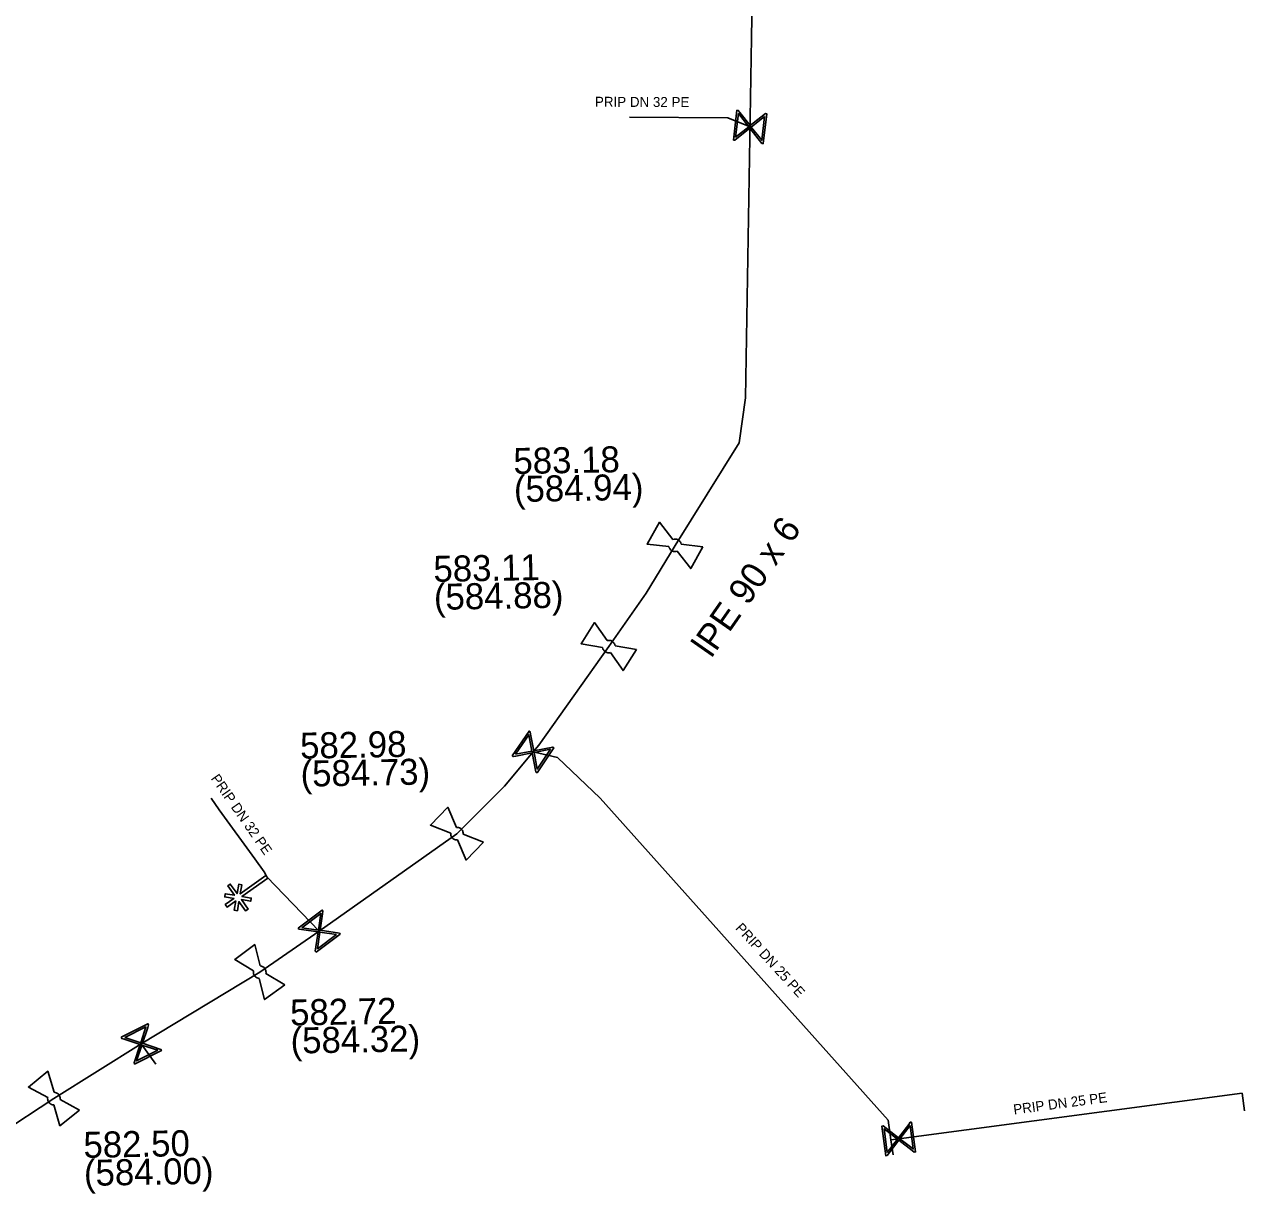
# Model space of a CAD drawing. Extents: x -643544 to -637295, y -1119190 to -1111715.
# Drawn here: x -640987.6 to -640926.6, y -1114081 to -1114022.5 of the extents above; entities that cross this region are included whole.
import ezdxf

# ---------------------------------------------------------------- set-up
doc = ezdxf.new("R2010")
doc.units = 0
for name, color, linetype in [('Default', 7, 'Continuous'), ('VP Lomový bod', 7, 'Continuous'), ('VP Lomový bod - popis', 7, 'Continuous'), ('VP Popis přípojky', 7, 'Continuous'), ('VP Přípojka', 7, 'Continuous'), ('VP Změna materiálu', 7, 'Continuous'), ('VP Řad', 7, 'Continuous'), ('VP Řad - popis', 7, 'Continuous'), ('VP Šoupě', 7, 'Continuous')]:
    doc.layers.add(name, color=color, linetype=linetype)

msp = doc.modelspace()

# ---------------------------------------------------------------- linework, layer by layer
at = {"layer": 'Default'}
for points in [[(-640955.136, -1114048.296), (-640955.087, -1114048.278), (-640955.032, -1114048.278), (-640954.948, -1114048.278), (-640954.877, -1114048.318), (-640954.805, -1114048.358), (-640954.76, -1114048.432), (-640954.733, -1114048.477), (-640954.723, -1114048.529)], [(-640954.923, -1114048.885), (-640954.972, -1114048.903), (-640955.026, -1114048.903), (-640955.112, -1114048.902), (-640955.183, -1114048.862), (-640955.255, -1114048.822), (-640955.298, -1114048.75), (-640955.326, -1114048.703), (-640955.336, -1114048.651)], [(-640958.43, -1114053.351), (-640958.379, -1114053.335), (-640958.325, -1114053.338), (-640958.241, -1114053.343), (-640958.172, -1114053.387), (-640958.103, -1114053.431), (-640958.062, -1114053.508), (-640958.037, -1114053.554), (-640958.03, -1114053.606)], [(-640958.25, -1114053.951), (-640958.3, -1114053.966), (-640958.353, -1114053.963), (-640958.439, -1114053.957), (-640958.508, -1114053.913), (-640958.577, -1114053.869), (-640958.617, -1114053.795), (-640958.642, -1114053.747), (-640958.649, -1114053.694)], [(-640965.903, -1114063.313), (-640965.955, -1114063.317), (-640966.007, -1114063.304), (-640966.09, -1114063.281), (-640966.148, -1114063.224), (-640966.207, -1114063.167), (-640966.23, -1114063.086), (-640966.246, -1114063.033), (-640966.242, -1114062.981)], [(-640965.957, -1114062.689), (-640965.905, -1114062.684), (-640965.852, -1114062.698), (-640965.77, -1114062.719), (-640965.712, -1114062.776), (-640965.653, -1114062.833), (-640965.629, -1114062.917), (-640965.614, -1114062.968), (-640965.617, -1114063.02)], [(-640975.812, -1114070.233), (-640975.864, -1114070.229), (-640975.913, -1114070.208), (-640975.992, -1114070.172), (-640976.041, -1114070.107), (-640976.09, -1114070.041), (-640976.1, -1114069.957), (-640976.107, -1114069.903), (-640976.095, -1114069.852)], [(-640975.768, -1114069.608), (-640975.715, -1114069.612), (-640975.665, -1114069.634), (-640975.588, -1114069.668), (-640975.539, -1114069.733), (-640975.49, -1114069.799), (-640975.48, -1114069.885), (-640975.472, -1114069.938), (-640975.484, -1114069.989)], [(-640986.072, -1114075.928), (-640986.019, -1114075.929), (-640985.968, -1114075.949), (-640985.889, -1114075.979), (-640985.838, -1114076.043), (-640985.786, -1114076.106), (-640985.771, -1114076.192), (-640985.762, -1114076.244), (-640985.772, -1114076.296)], [(-640986.089, -1114076.554), (-640986.141, -1114076.552), (-640986.191, -1114076.533), (-640986.271, -1114076.501), (-640986.322, -1114076.437), (-640986.374, -1114076.374), (-640986.388, -1114076.291), (-640986.397, -1114076.237), (-640986.388, -1114076.185)]]:
    msp.add_open_spline(points, degree=3, dxfattribs=at)
at = {"layer": 'VP Lomový bod'}
for points in [[(-640955.336, -1114048.651), (-640956.426, -1114048.521), (-640955.813, -1114047.432), (-640955.136, -1114048.296)], [(-640954.723, -1114048.529), (-640953.634, -1114048.659)], [(-640953.634, -1114048.659), (-640954.247, -1114049.748), (-640954.923, -1114048.885)], [(-640958.649, -1114053.694), (-640959.73, -1114053.503), (-640959.057, -1114052.45), (-640958.43, -1114053.351)], [(-640956.95, -1114053.797), (-640957.623, -1114054.85), (-640958.25, -1114053.951)], [(-640958.03, -1114053.606), (-640956.95, -1114053.797)], [(-640966.242, -1114062.981), (-640967.261, -1114062.574), (-640966.388, -1114061.68), (-640965.957, -1114062.689)], [(-640965.617, -1114063.02), (-640964.599, -1114063.426)], [(-640964.599, -1114063.426), (-640965.472, -1114064.32), (-640965.903, -1114063.313)], [(-640976.095, -1114069.852), (-640977.038, -1114069.29), (-640976.035, -1114068.544), (-640975.768, -1114069.608)], [(-640974.542, -1114070.55), (-640975.545, -1114071.296), (-640975.812, -1114070.233)], [(-640975.484, -1114069.989), (-640974.542, -1114070.55)], [(-640986.388, -1114076.185), (-640987.354, -1114075.666), (-640986.385, -1114074.876), (-640986.072, -1114075.928)], [(-640984.806, -1114076.814), (-640985.775, -1114077.604), (-640986.089, -1114076.554)], [(-640985.772, -1114076.296), (-640984.806, -1114076.814)]]:
    msp.add_lwpolyline(points, dxfattribs=at)
at = {"layer": 'VP Přípojka'}
for points in [[(-640952.391, -1114027.212), (-640952.393, -1114027.211), (-640957.314, -1114027.188)], [(-640951.28, -1114027.67), (-640952.391, -1114027.212)], [(-640962.13, -1114058.91), (-640960.9, -1114059.2)], [(-640960.9, -1114059.2), (-640958.778, -1114061.23), (-640944.384, -1114077.32), (-640944.241, -1114078.312), (-640944.134, -1114079.051)], [(-640975.43, -1114065.16), (-640975.57, -1114064.91), (-640976.04, -1114064.26), (-640977.82, -1114061.81), (-640978.222, -1114061.224)], [(-640972.82, -1114067.87), (-640975.43, -1114065.16)], [(-640980.99, -1114074.52), (-640981.71, -1114073.51)], [(-640944.241, -1114078.312), (-640943.85, -1114078.26), (-640926.683, -1114075.976), (-640926.559, -1114076.861)]]:
    msp.add_lwpolyline(points, dxfattribs=at)
at = {"layer": 'VP Změna materiálu'}
msp.add_lwpolyline([(-640976.983, -1114066.359), (-640977.422, -1114066.673), (-640977.513, -1114066.545), (-640977.077, -1114066.235), (-640977.54, -1114066.158), (-640977.513, -1114066.004), (-640977.054, -1114066.081), (-640977.388, -1114065.611), (-640977.261, -1114065.521), (-640976.921, -1114065.998), (-640976.843, -1114065.53), (-640976.69, -1114065.556), (-640976.766, -1114066.013), (-640975.477, -1114065.094), (-640975.386, -1114065.222), (-640976.679, -1114066.143), (-640976.214, -1114066.221), (-640976.24, -1114066.375), (-640976.708, -1114066.297), (-640976.368, -1114066.773), (-640976.496, -1114066.864), (-640976.829, -1114066.396), (-640976.907, -1114066.853), (-640977.06, -1114066.827), (-640976.983, -1114066.359)], dxfattribs=at)
at = {"layer": 'VP Řad'}
msp.add_lwpolyline([(-640951.1, -1114017.18), (-640951.203, -1114023.213), (-640951.305, -1114029.212), (-640951.408, -1114035.211), (-640951.51, -1114041.21), (-640951.83, -1114043.46), (-640955.03, -1114048.59), (-640956.47, -1114050.97), (-640958.34, -1114053.65), (-640961.84, -1114058.57), (-640962.13, -1114058.91), (-640963.56, -1114060.62), (-640965.93, -1114063), (-640972.82, -1114067.87), (-640975.79, -1114069.92), (-640981.71, -1114073.51), (-640986.08, -1114076.24), (-640988.76, -1114078)], dxfattribs=at)
at = {"layer": 'VP Šoupě'}
for points in [[(-640952.112, -1114028.328), (-640951.938, -1114026.838), (-640951.873, -1114026.846), (-640951.796, -1114026.949), (-640951.274, -1114027.607), (-640950.514, -1114027.004), (-640950.448, -1114027.012), (-640950.622, -1114028.502), (-640950.687, -1114028.494), (-640951.289, -1114027.731), (-640951.947, -1114028.253), (-640952.046, -1114028.336), (-640952.112, -1114028.328)], [(-640952.001, -1114028.182), (-640951.343, -1114027.662), (-640951.863, -1114027.006), (-640952.001, -1114028.182)], [(-640950.559, -1114027.152), (-640951.22, -1114027.676), (-640950.697, -1114028.335), (-640950.559, -1114027.152)], [(-640963.172, -1114059.11), (-640962.33, -1114057.868), (-640962.276, -1114057.905), (-640962.256, -1114058.032), (-640962.096, -1114058.857), (-640961.143, -1114058.673), (-640961.088, -1114058.71), (-640961.93, -1114059.952), (-640961.984, -1114059.915), (-640962.166, -1114058.96), (-640962.99, -1114059.12), (-640963.117, -1114059.147), (-640963.172, -1114059.11)], [(-640963.006, -1114059.032), (-640962.182, -1114058.874), (-640962.341, -1114058.052), (-640963.006, -1114059.032)], [(-640961.251, -1114058.783), (-640962.079, -1114058.943), (-640961.919, -1114059.769), (-640961.251, -1114058.783)], [(-640973.87, -1114067.719), (-640972.669, -1114066.82), (-640972.629, -1114066.873), (-640972.652, -1114066.999), (-640972.77, -1114067.831), (-640971.81, -1114067.968), (-640971.77, -1114068.021), (-640972.971, -1114068.92), (-640973.011, -1114068.867), (-640972.87, -1114067.906), (-640973.702, -1114067.787), (-640973.83, -1114067.772), (-640973.87, -1114067.719)], [(-640973.688, -1114067.699), (-640972.858, -1114067.819), (-640972.739, -1114066.99), (-640973.688, -1114067.699)], [(-640971.948, -1114068.037), (-640972.783, -1114067.918), (-640972.902, -1114068.751), (-640971.948, -1114068.037)], [(-640982.717, -1114073.176), (-640981.376, -1114072.503), (-640981.347, -1114072.562), (-640981.391, -1114072.683), (-640981.654, -1114073.48), (-640980.733, -1114073.785), (-640980.703, -1114073.844), (-640982.044, -1114074.517), (-640982.073, -1114074.458), (-640981.766, -1114073.536), (-640982.563, -1114073.273), (-640982.687, -1114073.235), (-640982.717, -1114073.176)], [(-640982.534, -1114073.19), (-640981.738, -1114073.453), (-640981.476, -1114072.658), (-640982.534, -1114073.19)], [(-640980.881, -1114073.828), (-640981.682, -1114073.564), (-640981.946, -1114074.363), (-640980.881, -1114073.828)], [(-640943.205, -1114077.418), (-640943.008, -1114078.905), (-640943.073, -1114078.914), (-640943.172, -1114078.832), (-640943.84, -1114078.323), (-640944.429, -1114079.094), (-640944.494, -1114079.103), (-640944.692, -1114077.616), (-640944.627, -1114077.607), (-640943.857, -1114078.199), (-640943.347, -1114077.531), (-640943.271, -1114077.427), (-640943.205, -1114077.418)], [(-640944.422, -1114078.939), (-640943.91, -1114078.269), (-640944.579, -1114077.759), (-640944.422, -1114078.939)], [(-640943.278, -1114077.586), (-640943.787, -1114078.253), (-640943.121, -1114078.76), (-640943.278, -1114077.586)]]:
    msp.add_lwpolyline(points, dxfattribs=at)

# ---------------------------------------------------------------- texts
at = {"layer": 'VP Lomový bod - popis'}
for s, p in [('583.18', (-640963.099, -1114045.023)), ('(584.94)', (-640963.074, -1114046.423)), ('583.11', (-640967.097, -1114050.415)), ('(584.88)', (-640967.073, -1114051.814)), ('582.98', (-640973.762, -1114059.253)), ('(584.73)', (-640973.737, -1114060.652)), ('582.72', (-640974.261, -1114072.593)), ('(584.32)', (-640974.237, -1114073.993)), ('582.50', (-640984.591, -1114079.208)), ('(584.00)', (-640984.567, -1114080.608))]:
    msp.add_text(s, height=1.3, rotation=1, dxfattribs=at).set_placement(p)
at = {"layer": 'VP Popis přípojky'}
for s, rotation, p in [('PRIP DN 32 PE', 359.7911, (-640959.035, -1114026.663)), ('PRIP DN 32 PE', 305.0338, (-640978.256, -1114060.244)), ('PRIP DN 25 PE', 312.4497, (-640952.043, -1114067.745)), ('PRIP DN 25 PE', 7.5784, (-640938.083, -1114077.039))]:
    msp.add_text(s, height=0.5, rotation=rotation, dxfattribs=at).set_placement(p)
at = {"layer": 'VP Řad - popis'}
msp.add_text('lPE 90 x 6', height=1.3, rotation=55.09416, dxfattribs=at).set_placement((-640953.214, -1114054.259))

doc.saveas('drawing.dxf')
